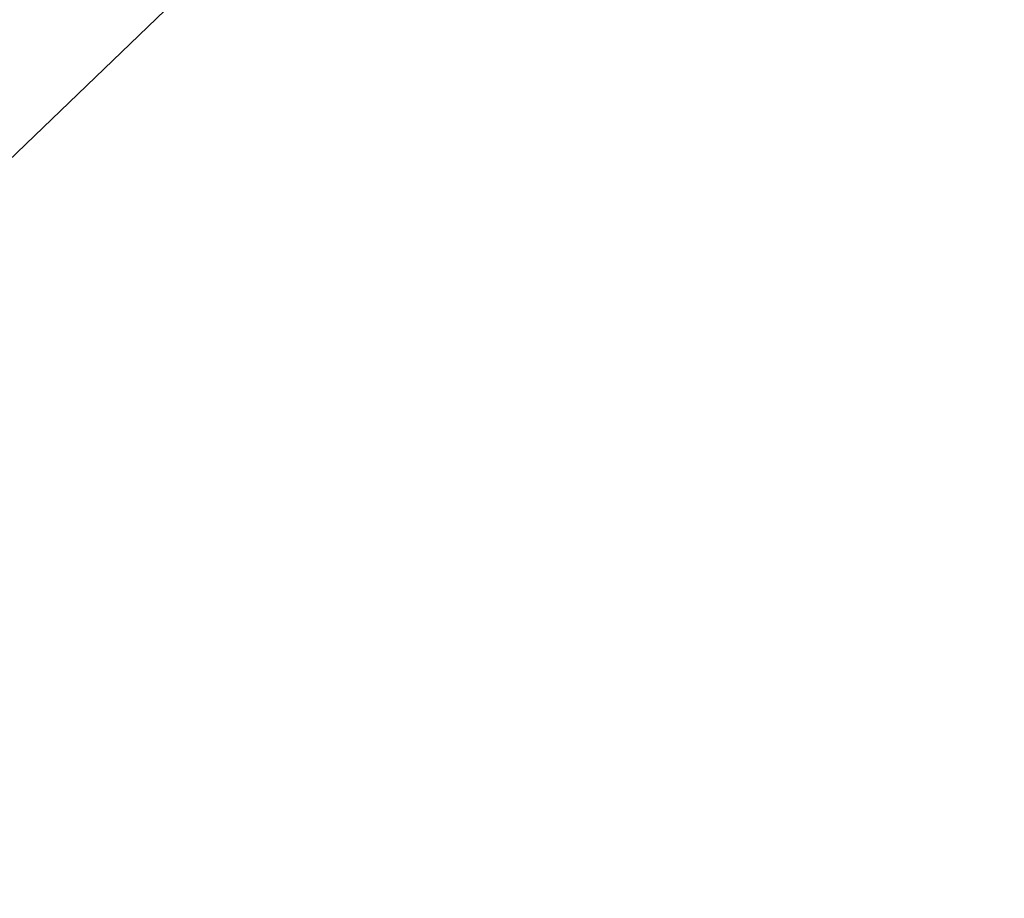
# Model space of a CAD drawing. Extents: x 10527 to 38813, y 13847 to 37526.
# Tile 345 of 656: x 35446.98 to 35448.53, y 36326.43 to 36327.82. Entities that reach past the tile are written whole.
import ezdxf

# ---------------------------------------------------------------- set-up
doc = ezdxf.new("R2010")
doc.units = 0
doc.header["$LTSCALE"] = 0.5
doc.header["$MEASUREMENT"] = 0
doc.layers.add('(032) Горизонтали утолщенные', color=32, linetype='Continuous', lineweight=30)
doc.layers.add('.', color=7, linetype='Continuous', lineweight=15)

# ---------------------------------------------------------------- blocks, each defined once
blk = doc.blocks.new('gergrgrre')
at = {"layer": '(032) Горизонтали утолщенные', "color": 32}
blk.add_polyline3d([(360282.4434, 4200430.6786, 540), (360283.18, 4200431.16, 540), (360284.49, 4200432.03, 540), (360285.81, 4200432.94, 540), (360287.13, 4200433.87, 540), (360288.43, 4200434.82, 540), (360289.68, 4200435.78, 540), (360290.88, 4200436.75, 540), (360292.02, 4200437.73, 540), (360293.12, 4200438.72, 540), (360294.15, 4200439.71, 540), (360295.13, 4200440.71, 540), (360296.05, 4200441.71, 540), (360296.91, 4200442.71, 540), (360297.73, 4200443.74, 540), (360298.54, 4200444.81, 540), (360299.36, 4200445.95, 540), (360300.22, 4200447.18, 540), (360301.14, 4200448.52, 540)], dxfattribs=at)

msp = doc.modelspace()

# ---------------------------------------------------------------- hatches: boundary and pattern name
at = {"layer": '.', "ltscale": 0.149071}
h = msp.add_hatch(color=256, dxfattribs=at)
h.dxf.hatch_style = 1
h.set_gradient(color1=(255, 255, 255), tint=1)
h.paths.add_polyline_path([(35043.2971, 36082.0132), (36343.2971, 36082.0132), (36343.2971, 37217.0132), (35043.2971, 37217.0132)])
h.paths.add_polyline_path([(35058.2971, 37202.0132), (36328.2971, 37202.0132), (36328.2971, 36097.0132), (35058.2971, 36097.0132)], flags=16)

# ---------------------------------------------------------------- block references
at = {"linetype": 'Continuous'}
msp.add_blockref('gergrgrre', (-324846.9437, -4164111.8779), dxfattribs=at)

doc.saveas('drawing.dxf')
